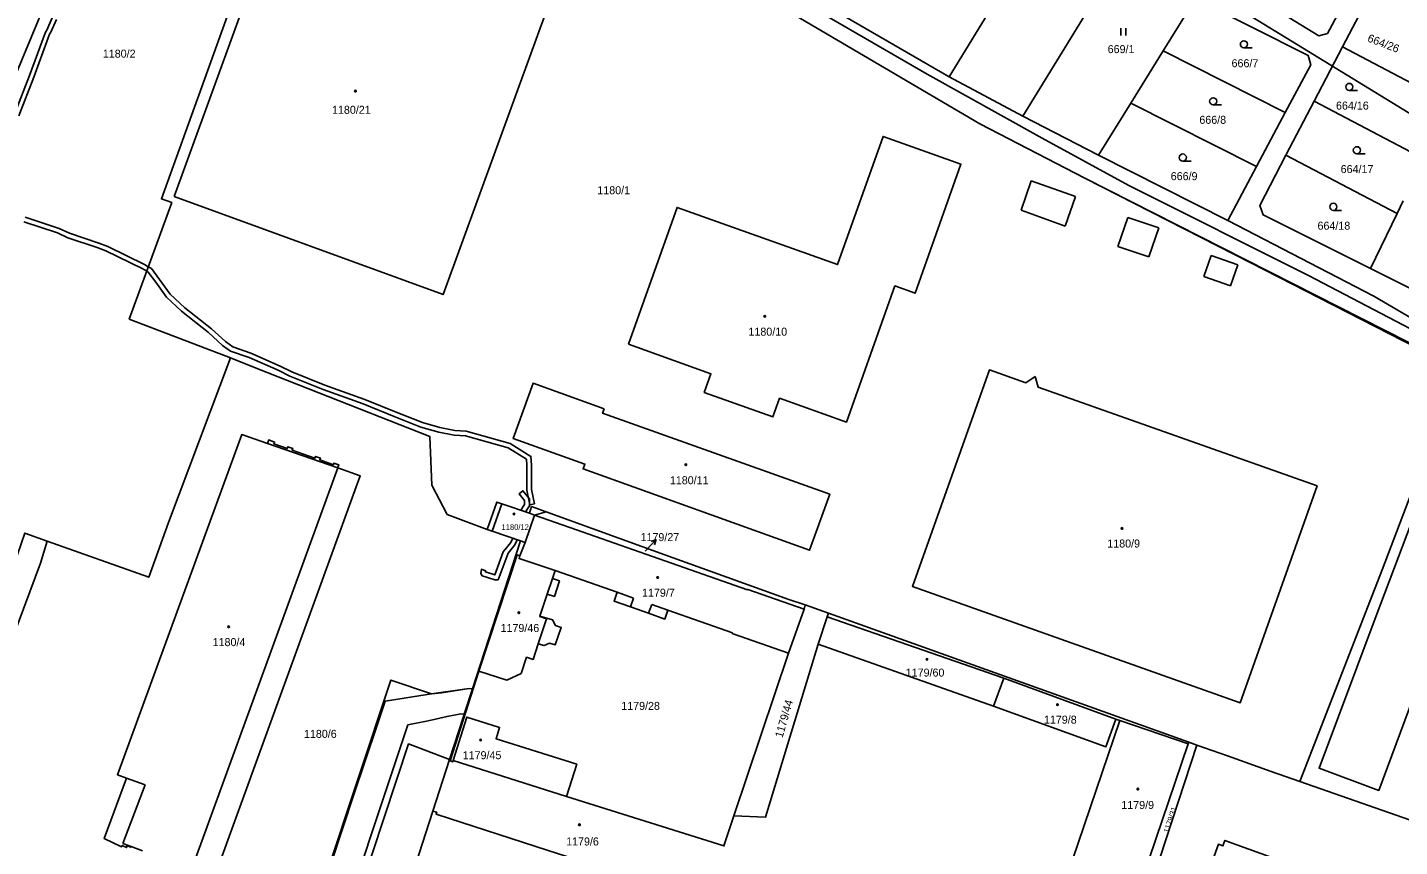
# Model space of a CAD drawing. Extents: x -756746 to -753363, y -1166406 to -1161727.
# Drawn here: x -755081.7 to -754790.1, y -1163004.1 to -1162830.1 of the extents above; entities that cross this region are included whole.
import ezdxf

# ---------------------------------------------------------------- set-up
doc = ezdxf.new("R2010")
doc.units = 0
for name, color, linetype in [('Hranice parcel', 7, 'Continuous'), ('Parcelní čísla', 7, 'Continuous'), ('Pop  PČ popisy', 7, 'Continuous'), ('Poz předměty', 7, 'Continuous'), ('Vnitřní kresba', 7, 'Continuous'), ('Věcná břemena k části', 7, 'Continuous'), ('Značky budov', 7, 'Continuous'), ('Značky kultur', 7, 'Continuous')]:
    doc.layers.add(name, color=color, linetype=linetype)

msp = doc.modelspace()

# ---------------------------------------------------------------- linework, layer by layer
at = {"layer": 'Hranice parcel'}
for p, q in [((-754856.33, -1162792.52), (-754885.82, -1162840.64)), ((-754840.23, -1162800.29), (-754870.11, -1162848.97)), ((-754794.14, -1162818.82), (-754802.19, -1162834.24)), ((-755087.85, -1162848.97), (-755077.37, -1162823.82)), ((-754833.44, -1162824), (-754840.32, -1162835.09)), ((-754907.99, -1162827.77), (-754885.82, -1162840.64)), ((-754840.32, -1162835.09), (-754847.2, -1162846.18)), ((-754840.32, -1162835.09), (-754814.36, -1162848.19)), ((-754802.19, -1162834.24), (-754808.2, -1162845.76)), ((-754802.19, -1162834.24), (-754779.32, -1162846.34)), ((-754885.82, -1162840.64), (-754870.11, -1162848.97)), ((-754847.2, -1162846.18), (-754854.09, -1162857.26)), ((-754847.2, -1162846.18), (-754820.49, -1162859.65)), ((-754820.49, -1162859.65), (-754814.36, -1162848.19)), ((-754808.2, -1162845.76), (-754814.22, -1162857.28)), ((-754808.2, -1162845.76), (-754784.96, -1162858.01)), ((-754870.11, -1162848.97), (-754854.09, -1162857.26)), ((-754854.09, -1162857.26), (-754826.61, -1162871.12)), ((-754814.22, -1162857.28), (-754790.6, -1162869.68)), ((-754826.61, -1162871.12), (-754820.49, -1162859.65)), ((-754856.94, -1162862.17), (-754768.7, -1162906.93)), ((-754789.3, -1162866.99), (-754790.6, -1162869.68)), ((-754790.6, -1162869.68), (-754796.24, -1162881.35)), ((-754973.9, -1162933.72), (-754975.89, -1162939.56)), ((-754973.9, -1162933.72), (-754975, -1162933.34)), ((-754976.9, -1162939.21), (-754987.06, -1162970.6)), ((-754977, -1162942.38), (-754975.89, -1162939.56)), ((-754975.89, -1162939.56), (-754976.9, -1162939.21)), ((-754916.39, -1162952.8), (-754916.63, -1162953.71)), ((-754911.45, -1162954.58), (-754916.39, -1162952.8)), ((-754919.91, -1162963.08), (-754916.63, -1162953.71)), ((-754913.61, -1162961.14), (-754911.7, -1162955.34)), ((-754911.45, -1162954.58), (-754911.7, -1162955.34)), ((-754911.7, -1162955.34), (-754874.17, -1162968.35)), ((-754834.85, -1162981.98), (-754911.45, -1162954.58)), ((-754876.34, -1162974.33), (-754913.61, -1162961.14)), ((-754931.54, -1162997.63), (-754919.91, -1162963.08)), ((-754987.06, -1162970.6), (-754991.95, -1162985.68)), ((-754874.17, -1162968.35), (-754876.34, -1162974.33)), ((-754846.38, -1163015.7), (-754834.97, -1162982.33)), ((-754844.27, -1163016.44), (-754833.15, -1162982.58)), ((-754834.85, -1162981.98), (-754834.97, -1162982.33)), ((-754833.15, -1162982.58), (-754834.85, -1162981.98)), ((-754991.95, -1162985.68), (-754995.48, -1162996.6)), ((-754967.07, -1162993.48), (-754991.19, -1162985.86)), ((-754752.05, -1163011.09), (-754811.31, -1162990.3)), ((-754933.69, -1163004.01), (-754967.07, -1162993.48)), ((-754933.69, -1163004.01), (-754931.54, -1162997.63)), ((-754933.74, -1163004.15), (-754933.69, -1163004.01))]:
    msp.add_line(p, q, dxfattribs=at)
for points in [[(-755018.78, -1162779.1), (-755021.34, -1162778.18), (-755053.17, -1162866.54), (-755050.99, -1162867.34), (-755060.02, -1162892.07), (-755038.51, -1162900.28)], [(-754856.94, -1162862.17), (-754879.3, -1162850.58), (-754934.4, -1162818.14), (-754977.2, -1162792.37)], [(-754767.75, -1162904.64), (-754809.47, -1162882.82), (-754847.64, -1162863.68), (-754866.03, -1162853.65), (-754890.49, -1162840.03), (-754964.21, -1162797.36)], [(-755050.47, -1162866.07), (-755027.64, -1162803.31), (-754970.49, -1162824.16), (-754993.32, -1162886.86), (-755050.47, -1162866.07)], [(-754829.86, -1162818.01), (-754807.25, -1162831.91), (-754805.4, -1162831.41), (-754797.75, -1162817.08)], [(-754814.36, -1162848.19), (-754808.95, -1162838.04), (-754809.48, -1162836.07), (-754833.44, -1162824)], [(-754953.92, -1162897.41), (-754936.4, -1162903.68), (-754937.82, -1162907.66), (-754923.23, -1162912.86), (-754921.81, -1162908.9), (-754907.61, -1162913.98), (-754897.32, -1162885.05), (-754893.03, -1162886.58), (-754883.31, -1162859.17), (-754899.82, -1162853.29), (-754909.51, -1162880.51), (-754943.59, -1162868.37), (-754953.92, -1162897.41)], [(-754814.22, -1162857.28), (-754819.77, -1162867.92), (-754819.06, -1162869.96), (-754796.24, -1162881.35)], [(-754811.31, -1162990.3), (-754793.81, -1162945.34), (-754777.55, -1162902.75), (-754821.69, -1162880.13), (-754856.94, -1162862.17)], [(-754826.61, -1162871.12), (-754795.55, -1162887.24), (-754784.4, -1162893.76), (-754782.44, -1162893.96), (-754749.95, -1162910.74), (-754720.37, -1162926.99), (-754708.6, -1162932.33), (-754694.39, -1162939.43), (-754680.22, -1162944.81), (-754664.87, -1162949.73)], [(-754796.24, -1162881.35), (-754776.56, -1162891.17), (-754774.56, -1162890.48), (-754768.28, -1162877.49)], [(-755038.51, -1162900.28), (-755051.66, -1162935.29), (-755055.86, -1162946.94), (-755077.47, -1162939.25)], [(-754983.96, -1162936.77), (-754992.46, -1162933.58), (-754995.75, -1162927.37), (-754996.18, -1162917.02), (-755032.72, -1162902.67), (-755038.51, -1162900.28)], [(-754867.54, -1162904.3), (-754869.49, -1162905.62), (-754877.23, -1162902.88), (-754893.6, -1162948.88), (-754823.95, -1162973.6), (-754807.6, -1162927.52), (-754866.85, -1162906.55), (-754867.54, -1162904.3)], [(-754959.1, -1162911.12), (-754974.19, -1162905.72), (-754978.42, -1162917.48), (-754963.2, -1162922.89), (-754963.57, -1162923.93), (-754915.44, -1162941.2), (-754911.17, -1162929.3), (-754959.45, -1162912.09), (-754959.1, -1162911.12)], [(-754782.49, -1162960.01), (-754794.52, -1162992.23), (-754807.18, -1162987.48), (-754795.03, -1162955.15), (-754777.27, -1162908.19)], [(-755041.99, -1163010.8), (-755010.92, -1162925.38), (-755015.72, -1162923.7), (-755015.66, -1162923.51), (-755015.49, -1162923.03), (-755016.51, -1162922.68), (-755016.63, -1162923.02), (-755019.52, -1162921.98), (-755019.39, -1162921.62), (-755020.43, -1162921.25), (-755020.57, -1162921.65), (-755025.41, -1162919.96), (-755025.27, -1162919.56), (-755026.31, -1162919.2), (-755026.45, -1162919.59), (-755029.27, -1162918.6), (-755029.13, -1162918.21), (-755030.37, -1162917.77), (-755030.62, -1162918.48), (-755036.09, -1162916.57), (-755062.52, -1162988.9), (-755060.63, -1162989.6), (-755065.33, -1163002.43), (-755061.65, -1163004.21), (-755061.54, -1163003.93), (-755060.58, -1163004.35), (-755060.44, -1163003.98), (-755059.68, -1163004.26), (-755059.62, -1163004.13), (-755057.23, -1163005.03)], [(-754975, -1162933.34), (-754980.83, -1162931.3), (-754981.88, -1162930.95), (-754983.96, -1162936.77)], [(-754971.41, -1162933.03), (-754974.53, -1162931.9), (-754975, -1162933.34)], [(-754916.39, -1162952.8), (-754919.85, -1162951.69), (-754946.21, -1162942.15), (-754971.41, -1162933.03)], [(-754916.63, -1162953.71), (-754928.59, -1162949.5), (-754928.63, -1162949.6), (-754965.01, -1162936.84), (-754973.9, -1162933.72)], [(-755077.47, -1162939.25), (-755082.18, -1162937.54), (-755083.79, -1162942.08)], [(-754976.9, -1162939.21), (-754982.9, -1162937.13), (-754983.96, -1162936.77)], [(-755077.47, -1162939.25), (-755078.85, -1162943.92), (-755091.84, -1162978.58)], [(-754985.74, -1162966.89), (-754977.62, -1162942.18), (-754977, -1162942.38)], [(-754977, -1162942.38), (-754977.18, -1162942.95), (-754969.52, -1162945.47)], [(-754969.52, -1162945.47), (-754970.1, -1162947.22), (-754968.61, -1162947.72), (-754969.68, -1162950.99), (-754971.19, -1162950.49), (-754972.76, -1162955.2), (-754970.05, -1162956), (-754969.46, -1162957.17), (-754968.22, -1162957.57), (-754969.48, -1162961.29), (-754970.73, -1162960.9), (-754971.83, -1162961.45), (-754973.11, -1162961.04), (-754974.18, -1162964.38), (-754975.6, -1162963.91), (-754976.77, -1162967.36), (-754979.75, -1162968.81), (-754985.74, -1162966.89)], [(-754969.52, -1162945.47), (-754956.35, -1162950.12), (-754957.01, -1162952), (-754953.53, -1162953.21), (-754949.67, -1162954.59), (-754946.24, -1162955.8), (-754945.55, -1162953.93), (-754931.84, -1162958.76), (-754931.88, -1162958.89), (-754919.91, -1162963.08)], [(-754913.61, -1162961.14), (-754924.8, -1162997.92), (-754931.54, -1162997.63)], [(-754991.19, -1162985.86), (-754991.29, -1162986.15), (-754991.86, -1162985.96), (-754985.74, -1162966.89)], [(-755025.16, -1163031.26), (-755004.4, -1162968.77), (-754995.77, -1162971.71), (-754987.78, -1162970.55), (-754987.06, -1162970.6)], [(-754874.17, -1162968.35), (-754850.35, -1162977.06), (-754852.5, -1162982.93), (-754876.34, -1162974.33)], [(-754991.19, -1162985.86), (-754988.28, -1162976.62), (-754981.32, -1162978.82), (-754982.08, -1162981.23), (-754964.91, -1162986.65), (-754967.07, -1162993.48)], [(-754834.97, -1162982.33), (-754849.51, -1162977.37), (-754860.88, -1163010.73), (-754856, -1163012.32)], [(-755022.53, -1163050.36), (-755018.76, -1163036.99), (-755000.66, -1162982.35), (-754991.95, -1162985.68)], [(-754811.31, -1162990.3), (-754817.39, -1162988.17), (-754826.68, -1162984.87), (-754833.15, -1162982.58)], [(-754995.48, -1162996.6), (-755013.23, -1163051.44), (-755014.82, -1163056.37)], [(-754995.48, -1162996.6), (-754994.95, -1162996.77), (-754994.69, -1162996.85), (-754994.83, -1162997.28), (-754971.02, -1163004.99), (-754965.51, -1163006.77)], [(-754814.58, -1163028.96), (-754808.53, -1163031.18), (-754806.46, -1163025.45), (-754778.08, -1163035.7), (-754777.57, -1163034.29), (-754767.09, -1163038.06), (-754766.5, -1163036.39), (-754762.81, -1163037.69), (-754759.05, -1163027.33), (-754773.17, -1163022.22), (-754772.67, -1163020.84), (-754807.03, -1163008.46), (-754807.58, -1163009.96), (-754827.21, -1163002.83), (-754827.63, -1163004), (-754828.58, -1163003.66), (-754830.96, -1163010.28), (-754830.01, -1163010.62), (-754831.48, -1163014.72), (-754811.92, -1163021.8), (-754814.58, -1163028.96)]]:
    msp.add_lwpolyline(points, dxfattribs=at)
at = {"layer": 'Pop  PČ popisy'}
for p, q in [((-754950.13, -1162941.13), (-754948.08, -1162938.94)), ((-754948.08, -1162938.94), (-754949.13, -1162939.33)), ((-754948.08, -1162938.94), (-754948.4, -1162940.01)), ((-754950.37, -1162941.39), (-754950.13, -1162941.13))]:
    msp.add_line(p, q, dxfattribs=at)
at = {"layer": 'Poz předměty'}
msp.add_line((-754834.11, -1162820.12), (-754679.51, -1162914.82), dxfattribs=at)
at = {"layer": 'Vnitřní kresba'}
for p, q in [((-754870.5, -1162868.97), (-754868.35, -1162862.7)), ((-754868.35, -1162862.7), (-754858.95, -1162866.02)), ((-754858.95, -1162866.02), (-754861.17, -1162872.32)), ((-754861.17, -1162872.32), (-754870.5, -1162868.97)), ((-754849.98, -1162876.64), (-754847.84, -1162870.5)), ((-754847.84, -1162870.5), (-754841.27, -1162872.73)), ((-754841.27, -1162872.73), (-754843.36, -1162878.89)), ((-754843.36, -1162878.89), (-754849.98, -1162876.64)), ((-754830.12, -1162878.56), (-754831.69, -1162883.02)), ((-754824.43, -1162880.55), (-754830.12, -1162878.56)), ((-754825.99, -1162885.01), (-754824.43, -1162880.55)), ((-754831.69, -1162883.02), (-754825.99, -1162885.01)), ((-755015.72, -1162923.7), (-755030.62, -1162918.48)), ((-755046.76, -1163009), (-755015.72, -1162923.7)), ((-754980.83, -1162931.3), (-754982.9, -1162937.13)), ((-754973.9, -1162933.72), (-754971.41, -1162933.03)), ((-754970.1, -1162947.22), (-754971.19, -1162950.49)), ((-754956.35, -1162950.12), (-754952.88, -1162951.35)), ((-754952.88, -1162951.35), (-754953.53, -1162953.21)), ((-754948.99, -1162952.72), (-754949.67, -1162954.59)), ((-754945.55, -1162953.93), (-754948.99, -1162952.72)), ((-754973.11, -1162961.04), (-754971.38, -1162955.76)), ((-754972.79, -1162955.3), (-754972.76, -1162955.2)), ((-754971.38, -1162955.76), (-754972.79, -1162955.3)), ((-754850.35, -1162977.06), (-754849.51, -1162977.37)), ((-755056.66, -1162991.05), (-755061.36, -1163003.47)), ((-755060.63, -1162989.6), (-755056.66, -1162991.05)), ((-755061.36, -1163003.47), (-755059.62, -1163004.13))]:
    msp.add_line(p, q, dxfattribs=at)
at = {"layer": 'Věcná břemena k části'}
for points in [[(-755053.72, -1162770.37), (-755056.48, -1162777.5), (-755059.45, -1162786.03), (-755063.89, -1162796.19), (-755064.57, -1162796.39), (-755066.03, -1162800.11), (-755071.4, -1162814.12), (-755074.44, -1162822.38), (-755076.43, -1162828.08), (-755077.56, -1162830.68), (-755077.84, -1162831.12), (-755081.23, -1162840.35), (-755084.41, -1162848.55)], [(-755083.47, -1162848.89), (-755080.29, -1162840.71), (-755076.94, -1162831.56), (-755076.68, -1162831.14), (-755075.49, -1162828.44)], [(-755082.45, -1162871.39), (-755075.29, -1162873.76), (-755073.09, -1162874.79), (-755066.8, -1162876.86), (-755064.97, -1162877.61), (-755057.28, -1162881.35), (-755056.31, -1162881.92), (-755056, -1162882.11), (-755054.36, -1162884.24), (-755052.1, -1162887.44), (-755048.88, -1162890.42), (-755043.15, -1162894.94), (-755040.18, -1162897.66), (-755038.47, -1162898.9), (-755034.54, -1162900.25), (-755028.34, -1162902.97), (-755025.88, -1162904.22), (-755018.81, -1162907.04), (-755010.31, -1162910.12), (-755003.7, -1162912.8), (-754998.04, -1162915.02), (-754994.24, -1162916.08), (-754990.99, -1162916.72), (-754988.58, -1162916.9), (-754979.47, -1162919.45), (-754975.64, -1162921.85), (-754975.56, -1162923.15), (-754975.54, -1162928.41), (-754974.89, -1162931.56), (-754973.91, -1162931.36)], [(-754973.91, -1162931.36), (-754974.54, -1162928.31), (-754974.56, -1162923.11), (-754974.68, -1162921.27), (-754979.07, -1162918.53), (-754988.4, -1162915.92), (-754990.85, -1162915.72), (-754994, -1162915.1), (-754997.72, -1162914.08), (-755003.32, -1162911.88), (-755009.95, -1162909.18), (-755018.45, -1162906.1), (-755025.46, -1162903.3), (-755027.92, -1162902.07), (-755034.18, -1162899.31), (-755038.01, -1162898), (-755039.54, -1162896.88), (-755042.51, -1162894.18), (-755048.22, -1162889.66), (-755051.34, -1162886.78), (-755053.56, -1162883.64), (-755055.32, -1162881.35), (-755055.97, -1162880.97), (-755056.8, -1162880.47), (-755064.57, -1162876.69), (-755066.46, -1162875.92), (-755072.71, -1162873.85), (-755074.93, -1162872.82), (-755082.15, -1162870.43)]]:
    msp.add_lwpolyline(points, dxfattribs=at)
for points in [[(-754976, -1162930.6), (-754976, -1162931.48), (-754976.82, -1162932.7), (-754975.81, -1162933.06), (-754975, -1162931.78), (-754975, -1162930.24), (-754976.35, -1162928.56), (-754977.13, -1162929.19)], [(-754978.51, -1162938.65), (-754978.95, -1162939.52), (-754980.54, -1162941.54), (-754982.34, -1162946.45), (-754984.32, -1162945.8), (-754984.31, -1162945.55), (-754985.2, -1162945.23), (-754985.34, -1162946.15), (-754985.02, -1162946.62), (-754982.35, -1162947.5), (-754981.65, -1162947.45), (-754979.49, -1162941.83), (-754978.09, -1162940.06), (-754977.56, -1162938.98)], [(-755005.64, -1162973.28), (-755007.41, -1162978.58), (-755012.36, -1162993.32), (-755016.95, -1163007.27), (-755021.69, -1163021.29), (-755025.06, -1163031.44), (-755029.5, -1163044.97), (-755029.71, -1163045.57), (-755033.12, -1163055.24), (-755026.93, -1163057.28), (-755023.77, -1163047.69), (-755020.03, -1163036.3), (-755015.5, -1163022.55), (-755008.45, -1163001.2), (-755000.82, -1162978.31), (-754996.51, -1162977.46), (-754992.48, -1162976.51), (-754989.53, -1162975.97), (-754988.82, -1162976.03), (-754987.06, -1162970.6), (-754987.78, -1162970.55), (-754993.68, -1162971.46), (-754995.77, -1162971.71)]]:
    msp.add_lwpolyline(points, close=True, dxfattribs=at)
at = {"layer": 'Značky budov'}
for centre in [(-755011.95, -1162843.65), (-754924.97, -1162891.51), (-754941.74, -1162923.02), (-754978.27, -1162933.5), (-754849.05, -1162936.56), (-754947.75, -1162946.98), (-754977.23, -1162954.46), (-755038.89, -1162957.46), (-754890.49, -1162964.37), (-754862.77, -1162973.98), (-754985.36, -1162981.49), (-754845.7, -1162991.94), (-754964.35, -1162999.51)]:
    msp.add_circle(centre, 0.175, dxfattribs=at)
at = {"layer": 'Značky kultur'}
for p, q in [((-754849.28, -1162831.81), (-754849.28, -1162830.31)), ((-754848.28, -1162831.81), (-754848.28, -1162830.31)), ((-754823.17, -1162834.45), (-754821.42, -1162834.45)), ((-754800.77, -1162843.5), (-754799.02, -1162843.5)), ((-754829.69, -1162846.56), (-754827.94, -1162846.56)), ((-754799.16, -1162856.96), (-754797.41, -1162856.96)), ((-754836.14, -1162858.51), (-754834.39, -1162858.51)), ((-754804.15, -1162868.98), (-754802.4, -1162868.98))]:
    msp.add_line(p, q, dxfattribs=at)
for centre in [(-754823.17, -1162833.7), (-754800.77, -1162842.75), (-754829.69, -1162845.81), (-754836.14, -1162857.76), (-754799.16, -1162856.21), (-754804.15, -1162868.23)]:
    msp.add_circle(centre, 0.75, dxfattribs=at)

# ---------------------------------------------------------------- texts
at = {"layer": 'Parcelní čísla'}
for s, height, p in [('669/1', 1.7, (-754852.11, -1162835.58)), ('1180/2', 1.7, (-755065.63, -1162836.54)), ('666/7', 1.7, (-754825.78, -1162838.58)), ('1180/21', 1.7, (-755016.93, -1162848.47)), ('664/16', 1.7, (-754803.59, -1162847.58)), ('666/8', 1.7, (-754832.63, -1162850.6)), ('664/17', 1.7, (-754802.6, -1162861.06)), ('666/9', 1.7, (-754838.71, -1162862.57)), ('1180/1', 1.7, (-754960.55, -1162865.56)), ('664/18', 1.7, (-754807.52, -1162873.1)), ('1180/10', 1.7, (-754928.44, -1162895.61)), ('1180/11', 1.7, (-754945.14, -1162927.17)), ('1180/12', 1.2, (-754980.9, -1162936.87)), ('1179/27', 1.7, (-754951.37, -1162939.25)), ('1180/9', 1.7, (-754852.19, -1162940.61)), ('1179/7', 1.7, (-754951.05, -1162951.06)), ('1179/46', 1.7, (-754981.12, -1162958.56)), ('1180/4', 1.7, (-755042.3, -1162961.56)), ('1179/60', 1.7, (-754895.02, -1162968.03)), ('1179/28', 1.7, (-754955.47, -1162975.11)), ('1179/8', 1.7, (-754865.65, -1162978.03)), ('1180/6', 1.7, (-755022.89, -1162981.05)), ('1179/45', 1.7, (-754989.16, -1162985.58)), ('1179/9', 1.7, (-754849.21, -1162996.16)), ('1179/6', 1.7, (-754967.18, -1163003.91))]:
    msp.add_text(s, height=height, dxfattribs=at).set_placement(p)
for s, height, rotation, p in [('664/26', 1.7, 339, (-754797.05, -1162833.06)), ('1179/44', 1.7, 74, (-754921.21, -1162981.16)), ('1179/31', 1.139, 72, (-754839.16, -1163001.33))]:
    msp.add_text(s, height=height, rotation=rotation, dxfattribs=at).set_placement(p)

doc.saveas('drawing.dxf')
